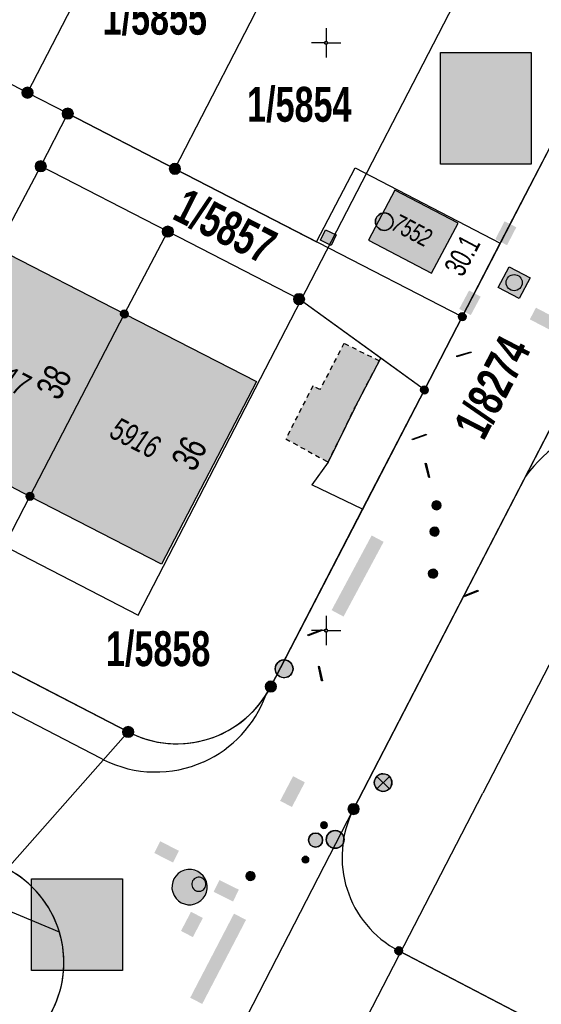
# Model space of a CAD drawing. Header units: metres. Extents: x 2695560 to 2696939, y 1260491 to 1262050.
# Tile 729 of 1005: x 2696513 to 2696535, y 1260909 to 1260951. Entities that reach past the tile are written whole.
import ezdxf

# ---------------------------------------------------------------- set-up
doc = ezdxf.new("R2010")
doc.units = ezdxf.units.M
doc.linetypes.add('AUSGEZOGEN', pattern=[0])
doc.linetypes.add('VERDECKT2_S2', pattern=[0.36, 0.2, -0.16])
for name, color, linetype in [('XR$1$AV_Flächen (EO)', 7, 'AUSGEZOGEN'), ('XR$1$AV_Gebäudeflächen (BB)', 7, 'AUSGEZOGEN'), ('XR$1$AV_Gebäudeflächen (EO)', 7, 'AUSGEZOGEN'), ('XR$1$AV_Grenzpunkte', 7, 'AUSGEZOGEN'), ('XR$1$AV_Grundstück-Nr.', 7, 'AUSGEZOGEN'), ('XR$1$AV_Haus-Nr.', 7, 'AUSGEZOGEN'), ('XR$1$AV_Koordinatennetzpunkte', 7, 'AUSGEZOGEN'), ('XR$1$AV_Linien (BB)', 7, 'AUSGEZOGEN'), ('XR$1$AV_Versicherung-Nr.', 7, 'AUSGEZOGEN'), ('XR$1$AW_LK_Schachtdeckel', 24, 'AUSGEZOGEN'), ('XR$1$AW_LK_Zwischenpunkt', 24, 'AUSGEZOGEN'), ('XR$1$EW_LK_Bauwerk_FL_Linie_Punkt', 1, 'AUSGEZOGEN'), ('XR$1$EW_LK_Knoten', 1, 'AUSGEZOGEN'), ('XR$1$GA_LK_Absperrarmatur', 32, 'AUSGEZOGEN'), ('XR$1$GA_LK_Rohrleitungsteil', 32, 'AUSGEZOGEN'), ('XR$1$Liegenschaftsgrenzen', 7, 'AUSGEZOGEN'), ('XR$1$PFAV', 255, 'AUSGEZOGEN'), ('XR$1$PFAW', 255, 'AUSGEZOGEN'), ('XR$1$PFEW', 255, 'AUSGEZOGEN'), ('XR$1$PFGA', 255, 'AUSGEZOGEN'), ('XR$1$PFWA', 255, 'AUSGEZOGEN'), ('XR$1$RAEW', 8, 'AUSGEZOGEN'), ('XR$1$RP_Abstandslinie', 7, 'AUSGEZOGEN'), ('XR$1$WA_LK_Absperrarmatur', 171, 'AUSGEZOGEN')]:
    doc.layers.add(name, color=color, linetype=linetype)
doc.styles.add('ARIAL', font='arial.ttf')

# ---------------------------------------------------------------- blocks, each defined once
blk = doc.blocks.new('COMPLEXOBJECT_184')
at = {"layer": 'XR$1$AV_Linien (BB)', "color": 7, "linetype": 'AUSGEZOGEN', "transparency": 33554687}
for centre, radius, start, end in [((6517.751, 10923.976), 4.993, 294.1334, 339.7602), ((6517.753, 10923.98), 4.995, 243.5976, 294.0894)]:
    blk.add_arc(centre, radius, start, end, dxfattribs=at)
blk = doc.blocks.new('COMPLEXOBJECT_204')
at = {"layer": 'XR$1$AV_Linien (BB)', "color": 7, "linetype": 'AUSGEZOGEN', "transparency": 33554687}
blk.add_lwpolyline([(6500.396, 10883.768), (6504.2, 10891.13), (6513.36, 10908.85)], dxfattribs=at)
blk.add_arc((6509.342, 10910.882), 4.503, 333.172, 16.6878, dxfattribs=at)
blk = doc.blocks.new('COMPLEXOBJECT_208')
at = {"layer": 'XR$1$AV_Linien (BB)', "color": 7, "linetype": 'AUSGEZOGEN', "transparency": 33554687}
blk.add_line((6528.09, 10911.38), (6554.872, 10897.457), dxfattribs=at)
blk.add_arc((6530.179, 10915.366), 4.5, 152.9867, 242.3371, dxfattribs=at)
blk = doc.blocks.new('COMPLEXOBJECT_215')
at = {"layer": 'XR$1$AV_Linien (BB)', "color": 7, "linetype": 'AUSGEZOGEN', "transparency": 33554687}
blk.add_line((6566.172, 10920.618), (6541.257, 10933.359), dxfattribs=at)
for centre, radius, start, end in [((6538.423, 10927.902), 6.149, 62.5574, 143.563), ((6570.987, 10929.969), 10.517, 242.7555, 244.5789)]:
    blk.add_arc(centre, radius, start, end, dxfattribs=at)
blk = doc.blocks.new('COMPLEXOBJECT_538')
at = {"layer": 'XR$1$AV_Linien (BB)', "color": 7, "linetype": 'AUSGEZOGEN', "transparency": 33554687}
blk.add_line((6522.65, 10922.62), (6526.552, 10930.161), dxfattribs=at)
blk.add_arc((6518.681, 10924.672), 4.468, 327.1566, 332.6575, dxfattribs=at)
blk = doc.blocks.new('COMPLEXOBJECT_618')
at = {"layer": 'XR$1$AV_Linien (BB)', "color": 7, "linetype": 'AUSGEZOGEN', "transparency": 33554687}
blk.add_lwpolyline([(6493.223, 10932.767), (6498.38, 10930.1), (6503.79, 10927.3), (6509.2, 10924.51), (6516.58, 10920.69)], dxfattribs=at)
blk.add_arc((6518.652, 10924.683), 4.499, 242.5809, 327.2393, dxfattribs=at)
blk = doc.blocks.new('COMPLEXOBJECT_1251')
at = {"layer": 'XR$1$Liegenschaftsgrenzen', "color": 7, "linetype": 'AUSGEZOGEN', "transparency": 33554687}
blk.add_line((6529.18, 10935.24), (6522.65, 10922.62), dxfattribs=at)
blk.add_arc((6518.652, 10924.684), 4.499, 242.5813, 332.6956, dxfattribs=at)
blk = doc.blocks.new('COMPLEXOBJECT_1256')
at = {"layer": 'XR$1$Liegenschaftsgrenzen', "color": 7, "linetype": 'AUSGEZOGEN', "transparency": 33554687}
blk.add_line((6554.872, 10897.457), (6528.09, 10911.38), dxfattribs=at)
blk.add_arc((6530.179, 10915.366), 4.5, 152.9867, 242.3371, dxfattribs=at)
blk = doc.blocks.new('COMPLEXOBJECT_1333')
at = {"layer": 'XR$1$Liegenschaftsgrenzen', "color": 7, "linetype": 'AUSGEZOGEN', "transparency": 33554687}
blk.add_line((6513.36, 10908.85), (6504.2, 10891.13), dxfattribs=at)
blk.add_arc((6509.345, 10910.882), 4.5, 333.1586, 62.3929, dxfattribs=at)
blk = doc.blocks.new('BAV15')
at = {"layer": 'XR$1$PFAV', "transparency": 33554687}
blk.add_hatch(color=7, dxfattribs=at).paths.add_polyline_path([(0.5, 0), (0.49, 0.101), (0.459, 0.197), (0.41, 0.286), (0.344, 0.362), (0.264, 0.424), (0.174, 0.469), (0.076, 0.494), (-0.025, 0.499), (-0.125, 0.484), (-0.22, 0.449), (-0.306, 0.395), (-0.379, 0.326), (-0.437, 0.243), (-0.477, 0.15), (-0.497, 0.051), (-0.497, -0.051), (-0.477, -0.15), (-0.437, -0.243), (-0.379, -0.326), (-0.306, -0.395), (-0.22, -0.449), (-0.125, -0.484), (-0.025, -0.499), (0.076, -0.494), (0.174, -0.469), (0.264, -0.424), (0.344, -0.362), (0.41, -0.286), (0.459, -0.197), (0.49, -0.101)])
at = {"color": 7, "transparency": 33554687}
for start, end in [(90, 270), (270, 90)]:
    blk.add_arc((0, 0), 0.5, start, end, dxfattribs=at)
at = {"layer": 'XR$1$PFAV', "transparency": 33554687}
blk.add_circle((0, 0), 0.5, dxfattribs=at)
blk = doc.blocks.new('BAV2041')
at = {"color": 7, "transparency": 33554687}
for p, q in [((0, 0.5), (0, 0.05)), ((-0.05, 0), (-0.5, 0)), ((0.05, 0), (0.5, 0)), ((0, -0.05), (0, -0.5))]:
    blk.add_line(p, q, dxfattribs=at)
blk.add_circle((0, 0), 0.05, dxfattribs=at)
for start, end in [(90, 270), (270, 90)]:
    blk.add_arc((0, 0), 0.05, start, end, dxfattribs=at)
blk = doc.blocks.new('BAW2092')
at = {"true_color": 0x000000, "transparency": 33554687}
blk.add_hatch(color=18, dxfattribs=at).paths.add_polyline_path([(-0.03, 0.5), (-0.03, -0.5), (0.03, -0.5), (0.03, 0.5)])
at = {"transparency": 33554687}
blk.add_lwpolyline([(-0.03, 0.5), (0.03, 0.5), (0.03, -0.5), (-0.03, -0.5), (-0.03, 0.5)], close=True, dxfattribs=at)
blk = doc.blocks.new('BAW2087')
at = {"lineweight": 25, "true_color": 0x000000, "transparency": 33554687}
h = blk.add_hatch(color=18, dxfattribs=at)
h.paths.add_polyline_path([(-0.5, 0.5), (-0.5, -0.5), (0.5, -0.5), (0.5, 0.5)])
h.paths.add_polyline_path([(0.337, -0.069), (0.316, -0.136), (0.282, -0.196), (0.237, -0.249), (0.182, -0.292), (0.119, -0.322), (0.052, -0.34), (-0.017, -0.343), (-0.086, -0.333), (-0.151, -0.309), (-0.21, -0.272), (-0.261, -0.224), (-0.301, -0.167), (-0.328, -0.103), (-0.342, -0.035), (-0.342, 0.035), (-0.328, 0.103), (-0.301, 0.167), (-0.261, 0.224), (-0.21, 0.272), (-0.151, 0.309), (-0.086, 0.333), (-0.017, 0.343), (0.052, 0.34), (0.119, 0.322), (0.182, 0.292), (0.237, 0.249), (0.282, 0.196), (0.316, 0.136), (0.337, 0.069), (0.344, 0)], flags=16)
at = {"layer": 'XR$1$PFAW', "lineweight": 25, "transparency": 33554687}
blk.add_hatch(color=7, dxfattribs=at).paths.add_polyline_path([(0.344, 0), (0.337, 0.069), (0.316, 0.136), (0.282, 0.196), (0.237, 0.249), (0.182, 0.292), (0.119, 0.322), (0.052, 0.34), (-0.017, 0.343), (-0.086, 0.333), (-0.151, 0.309), (-0.21, 0.272), (-0.261, 0.224), (-0.301, 0.167), (-0.328, 0.103), (-0.342, 0.035), (-0.342, -0.035), (-0.328, -0.103), (-0.301, -0.167), (-0.261, -0.224), (-0.21, -0.272), (-0.151, -0.309), (-0.086, -0.333), (-0.017, -0.343), (0.052, -0.34), (0.119, -0.322), (0.182, -0.292), (0.237, -0.249), (0.282, -0.196), (0.316, -0.136), (0.337, -0.069)])
at = {"lineweight": 25, "transparency": 33554687}
for p, q in [((-0.5, 0.5, 0.993), (0.5, 0.5, 0.993)), ((-0.5, -0.5, 0.993), (-0.5, 0.5, 0.993)), ((0.5, 0.5, 0.993), (0.5, -0.5, 0.993)), ((0.5, -0.5, 0.993), (-0.5, -0.5, 0.993))]:
    blk.add_line(p, q, dxfattribs=at)
blk.add_circle((0, 0), 0.344, dxfattribs=at)
at = {"layer": 'XR$1$PFAW', "lineweight": 25, "transparency": 33554687}
blk.add_line((-0.5, 0.5), (0.5, 0.5), dxfattribs=at)
at = {"layer": 'XR$1$PFAW', "color": 31, "lineweight": 25, "transparency": 33554687}
for p, q in [((-0.5, -0.5), (-0.5, 0.5)), ((0.5, 0.5), (0.5, -0.5)), ((0.5, -0.5), (-0.5, -0.5))]:
    blk.add_line(p, q, dxfattribs=at)
at = {"layer": 'XR$1$PFAW', "lineweight": 25, "transparency": 33554687}
blk.add_circle((0, 0), 0.344, dxfattribs=at)
blk = doc.blocks.new('BAW2089')
at = {"layer": 'XR$1$PFAW', "transparency": 33554687}
blk.add_hatch(color=7, dxfattribs=at).paths.add_polyline_path([(-0.5, 0.5), (-0.5, -0.5), (0.5, -0.5), (0.5, 0.5)])
at = {"transparency": 33554687}
blk.add_lwpolyline([(-0.5, 0.5), (0.5, 0.5), (0.5, -0.5), (-0.5, -0.5), (-0.5, 0.5)], close=True, dxfattribs=at)
at = {"layer": 'XR$1$PFAW', "transparency": 33554687}
blk.add_lwpolyline([(-0.5, 0.5), (0.5, 0.5), (0.5, -0.5), (-0.5, -0.5), (-0.5, 0.5)], close=True, dxfattribs=at)
blk = doc.blocks.new('BAW2082')
at = {"layer": 'XR$1$PFAW', "transparency": 33554687}
blk.add_hatch(color=7, dxfattribs=at).paths.add_polyline_path([(0.509, -0.003), (0.499, 0.098), (0.469, 0.194), (0.42, 0.283), (0.354, 0.359), (0.274, 0.421), (0.183, 0.466), (0.085, 0.491), (-0.016, 0.496), (-0.116, 0.481), (-0.211, 0.446), (-0.297, 0.392), (-0.37, 0.323), (-0.428, 0.24), (-0.468, 0.147), (-0.488, 0.047), (-0.488, -0.054), (-0.468, -0.153), (-0.428, -0.246), (-0.37, -0.329), (-0.297, -0.398), (-0.211, -0.452), (-0.116, -0.487), (-0.016, -0.502), (0.085, -0.497), (0.183, -0.472), (0.274, -0.427), (0.354, -0.366), (0.42, -0.289), (0.469, -0.2), (0.499, -0.104)])
at = {"transparency": 33554687}
for start, end in [(91.1948, 268.8052), (268.8052, 91.1948)]:
    blk.add_arc((0.01, 0), 0.5, start, end, dxfattribs=at)
at = {"layer": 'XR$1$PFAW', "transparency": 33554687}
blk.add_circle((0.009, -0.003), 0.5, dxfattribs=at)
blk = doc.blocks.new('BAW2088')
at = {"layer": 'XR$1$PFAW', "transparency": 33554687}
blk.add_hatch(color=253, dxfattribs=at).paths.add_polyline_path([(0.51, 0), (0.5, 0.101), (0.47, 0.197), (0.421, 0.286), (0.355, 0.362), (0.275, 0.424), (0.184, 0.469), (0.086, 0.494), (-0.015, 0.499), (-0.115, 0.484), (-0.21, 0.449), (-0.296, 0.395), (-0.369, 0.326), (-0.427, 0.243), (-0.467, 0.15), (-0.487, 0.051), (-0.487, -0.051), (-0.467, -0.15), (-0.427, -0.243), (-0.369, -0.326), (-0.296, -0.395), (-0.21, -0.449), (-0.115, -0.484), (-0.015, -0.499), (0.086, -0.494), (0.184, -0.469), (0.275, -0.424), (0.355, -0.362), (0.421, -0.286), (0.47, -0.197), (0.5, -0.101)])
at = {"transparency": 33554687}
for start, end in [(91.1948, 268.8052), (268.8052, 91.1948)]:
    blk.add_arc((0.01, 0), 0.5, start, end, dxfattribs=at)
at = {"layer": 'XR$1$PFAW', "transparency": 33554687}
blk.add_circle((0.01, 0), 0.5, dxfattribs=at)
blk = doc.blocks.new('BAW2083')
at = {"layer": 'XR$1$PFAW', "transparency": 33554687}
h = blk.add_hatch(color=7, dxfattribs=at)
h.paths.add_polyline_path([(0.414, 0.751), (0.338, 0.747), (0.263, 0.735), (0.189, 0.716), (0.118, 0.69), (0.05, 0.656), (-0.015, 0.616), (-0.075, 0.57), (-0.13, 0.517), (-0.179, 0.46), (-0.223, 0.397), (-0.259, 0.331), (-0.289, 0.261), (-0.312, 0.189), (-0.327, 0.114), (-0.335, 0.039), (-0.335, -0.037), (-0.327, -0.113), (-0.312, -0.187), (-0.289, -0.26), (-0.259, -0.33), (-0.223, -0.396), (-0.179, -0.458), (-0.13, -0.516), (-0.075, -0.568), (-0.015, -0.615), (0.05, -0.655), (0.118, -0.689), (0.189, -0.715), (0.263, -0.734), (0.338, -0.746), (0.414, -0.749), (0.49, -0.746), (0.565, -0.734), (0.638, -0.715), (0.71, -0.689), (0.778, -0.655), (0.842, -0.615), (0.902, -0.568), (0.957, -0.516), (1.007, -0.458), (1.05, -0.396), (1.087, -0.33), (1.117, -0.26), (1.14, -0.187), (1.155, -0.113), (1.163, -0.037), (1.163, 0.039), (1.155, 0.114), (1.14, 0.189), (1.117, 0.261), (1.087, 0.331), (1.05, 0.397), (1.007, 0.46), (0.957, 0.517), (0.902, 0.57), (0.842, 0.616), (0.778, 0.656), (0.71, 0.69), (0.638, 0.716), (0.565, 0.735), (0.49, 0.747)])
h.paths.add_polyline_path([(0.03, -0.298), (0, -0.3), (-0.03, -0.298), (-0.06, -0.294), (-0.09, -0.286), (-0.118, -0.276), (-0.146, -0.262), (-0.171, -0.246), (-0.195, -0.228), (-0.217, -0.207), (-0.237, -0.184), (-0.255, -0.159), (-0.269, -0.132), (-0.281, -0.104), (-0.29, -0.075), (-0.297, -0.045), (-0.3, -0.015), (-0.3, 0.015), (-0.297, 0.045), (-0.29, 0.075), (-0.281, 0.104), (-0.269, 0.132), (-0.255, 0.159), (-0.237, 0.184), (-0.217, 0.207), (-0.195, 0.228), (-0.171, 0.246), (-0.146, 0.262), (-0.118, 0.276), (-0.09, 0.286), (-0.06, 0.294), (-0.03, 0.298), (0, 0.3), (0.03, 0.298), (0.06, 0.294), (0.09, 0.286), (0.118, 0.276), (0.146, 0.262), (0.171, 0.246), (0.195, 0.228), (0.217, 0.207), (0.237, 0.184), (0.255, 0.159), (0.269, 0.132), (0.281, 0.104), (0.29, 0.075), (0.297, 0.045), (0.3, 0.015), (0.3, -0.015), (0.297, -0.045), (0.29, -0.075), (0.281, -0.104), (0.269, -0.132), (0.255, -0.159), (0.237, -0.184), (0.217, -0.207), (0.195, -0.228), (0.171, -0.246), (0.146, -0.262), (0.118, -0.276), (0.09, -0.286), (0.06, -0.294)], flags=16)
blk.add_hatch(color=7, dxfattribs=at).paths.add_polyline_path([(0, 0.3), (-0.03, 0.298), (-0.06, 0.294), (-0.09, 0.286), (-0.118, 0.276), (-0.146, 0.262), (-0.171, 0.246), (-0.195, 0.228), (-0.217, 0.207), (-0.237, 0.184), (-0.255, 0.159), (-0.269, 0.132), (-0.281, 0.104), (-0.29, 0.075), (-0.297, 0.045), (-0.3, 0.015), (-0.3, -0.015), (-0.297, -0.045), (-0.29, -0.075), (-0.281, -0.104), (-0.269, -0.132), (-0.255, -0.159), (-0.237, -0.184), (-0.217, -0.207), (-0.195, -0.228), (-0.171, -0.246), (-0.146, -0.262), (-0.118, -0.276), (-0.09, -0.286), (-0.06, -0.294), (-0.03, -0.298), (0, -0.3), (0.03, -0.298), (0.06, -0.294), (0.09, -0.286), (0.118, -0.276), (0.146, -0.262), (0.171, -0.246), (0.195, -0.228), (0.217, -0.207), (0.237, -0.184), (0.255, -0.159), (0.269, -0.132), (0.281, -0.104), (0.29, -0.075), (0.297, -0.045), (0.3, -0.015), (0.3, 0.015), (0.297, 0.045), (0.29, 0.075), (0.281, 0.104), (0.269, 0.132), (0.255, 0.159), (0.237, 0.184), (0.217, 0.207), (0.195, 0.228), (0.171, 0.246), (0.146, 0.262), (0.118, 0.276), (0.09, 0.286), (0.06, 0.294), (0.03, 0.298)])
at = {"transparency": 33554687}
for start, end in [(90, 270), (270, 90)]:
    blk.add_arc((0.414, 0.001), 0.75, start, end, dxfattribs=at)
at = {"lineweight": 25, "transparency": 33554687}
for start, end in [(90, 270), (270, 90)]:
    blk.add_arc((0, 0), 0.3, start, end, dxfattribs=at)
blk = doc.blocks.new('BWA2012')
at = {"layer": 'XR$1$PFWA', "transparency": 33554687}
blk.add_hatch(color=7, dxfattribs=at).paths.add_polyline_path([(0.5, 0), (0.49, 0.1), (0.46, 0.2), (0.41, 0.29), (0.34, 0.36), (0.26, 0.42), (0.17, 0.47), (0.08, 0.49), (-0.03, 0.5), (-0.13, 0.48), (-0.22, 0.45), (-0.31, 0.4), (-0.38, 0.33), (-0.44, 0.24), (-0.48, 0.15), (-0.5, 0.05), (-0.5, -0.05), (-0.48, -0.15), (-0.44, -0.24), (-0.38, -0.33), (-0.31, -0.4), (-0.22, -0.45), (-0.13, -0.48), (-0.03, -0.5), (0.08, -0.49), (0.17, -0.47), (0.26, -0.42), (0.34, -0.36), (0.41, -0.29), (0.46, -0.2), (0.49, -0.1)])
at = {"transparency": 33554687}
blk.add_line((0.35, 0.35), (-0.35, -0.35), dxfattribs=at)
for start, end in [(45, 225), (225, 45)]:
    blk.add_arc((0, 0), 0.5, start, end, dxfattribs=at)
at = {"layer": 'XR$1$PFWA', "transparency": 33554687}
blk.add_circle((0, 0), 0.5, dxfattribs=at)
blk = doc.blocks.new('BGA2013')
at = {"transparency": 33554687}
blk.add_hatch(color=36, dxfattribs=at).paths.add_polyline_path([(-0.291, -0.409), (0.352, 0.357), (0.291, 0.409), (-0.352, -0.357)])
at = {"color": 32, "transparency": 33554687}
blk.add_lwpolyline([(-0.291, -0.409), (-0.352, -0.357), (0.291, 0.409), (0.352, 0.357), (-0.291, -0.409)], close=True, dxfattribs=at)
blk = doc.blocks.new('BGA965')
at = {"layer": 'XR$1$PFGA', "transparency": 33554687}
blk.add_hatch(color=7, dxfattribs=at).paths.add_polyline_path([(0.5, 0), (0.49, 0.1), (0.46, 0.2), (0.41, 0.29), (0.34, 0.36), (0.26, 0.42), (0.17, 0.47), (0.08, 0.49), (-0.03, 0.5), (-0.13, 0.48), (-0.22, 0.45), (-0.31, 0.4), (-0.38, 0.33), (-0.44, 0.24), (-0.48, 0.15), (-0.5, 0.05), (-0.5, -0.05), (-0.48, -0.15), (-0.44, -0.24), (-0.38, -0.33), (-0.31, -0.4), (-0.22, -0.45), (-0.13, -0.48), (-0.03, -0.5), (0.08, -0.49), (0.17, -0.47), (0.26, -0.42), (0.34, -0.36), (0.41, -0.29), (0.46, -0.2), (0.49, -0.1)])
at = {"color": 32, "transparency": 33554687}
blk.add_line((0, 0.5), (0, -0.5), dxfattribs=at)
for start, end in [(90, 270), (270, 90)]:
    blk.add_arc((0, 0), 0.5, start, end, dxfattribs=at)
at = {"layer": 'XR$1$PFGA', "transparency": 33554687}
blk.add_circle((0, 0), 0.5, dxfattribs=at)
blk = doc.blocks.new('BEW15')
at = {"layer": 'XR$1$PFEW', "transparency": 33554687}
h = blk.add_hatch(color=7, dxfattribs=at)
h.paths.add_polyline_path([(-0.5, 0), (-0.497, -0.05), (-0.489, -0.1), (-0.477, -0.15), (-0.459, -0.197), (-0.437, -0.242), (-0.41, -0.285), (-0.379, -0.326), (-0.344, -0.362), (-0.306, -0.395), (-0.264, -0.424), (-0.22, -0.449), (-0.173, -0.469), (-0.125, -0.484), (-0.075, -0.494), (-0.025, -0.499), (0.026, -0.499), (0.076, -0.494), (0.126, -0.484), (0.174, -0.469), (0.22, -0.449), (0.265, -0.424), (0.306, -0.395), (0.345, -0.362), (0.38, -0.326), (0.411, -0.285), (0.437, -0.242), (0.46, -0.197), (0.477, -0.15), (0.49, -0.1), (0.498, -0.05), (0.5, 0), (0.498, 0.051), (0.49, 0.101), (0.477, 0.15), (0.46, 0.197), (0.437, 0.243), (0.411, 0.286), (0.38, 0.326), (0.345, 0.363), (0.306, 0.396), (0.265, 0.424), (0.22, 0.449), (0.174, 0.469), (0.126, 0.484), (0.076, 0.494), (0.026, 0.5), (-0.025, 0.5), (-0.075, 0.494), (-0.125, 0.484), (-0.173, 0.469), (-0.22, 0.449), (-0.264, 0.424), (-0.306, 0.396), (-0.344, 0.363), (-0.379, 0.326), (-0.41, 0.286), (-0.437, 0.243), (-0.459, 0.197), (-0.477, 0.15), (-0.489, 0.101), (-0.497, 0.051)])
h.paths.add_polyline_path([(0.01, 0.001), (0.01, 0), (0.01, -0.001), (0.01, -0.002), (0.01, -0.003), (0.009, -0.004), (0.009, -0.005), (0.009, -0.006), (0.008, -0.006), (0.007, -0.007), (0.006, -0.008), (0.006, -0.008), (0.005, -0.009), (0.004, -0.009), (0.003, -0.01), (0.002, -0.01), (0.001, -0.01), (0, -0.01), (-0.001, -0.01), (-0.002, -0.01), (-0.003, -0.009), (-0.004, -0.009), (-0.005, -0.008), (-0.006, -0.008), (-0.007, -0.007), (-0.007, -0.006), (-0.008, -0.006), (-0.008, -0.005), (-0.009, -0.004), (-0.009, -0.003), (-0.009, -0.002), (-0.01, -0.001), (-0.01, 0), (-0.01, 0.001), (-0.009, 0.002), (-0.009, 0.003), (-0.009, 0.004), (-0.008, 0.005), (-0.008, 0.006), (-0.007, 0.007), (-0.007, 0.007), (-0.006, 0.008), (-0.005, 0.009), (-0.004, 0.009), (-0.003, 0.01), (-0.002, 0.01), (-0.001, 0.01), (0, 0.01), (0.001, 0.01), (0.002, 0.01), (0.003, 0.01), (0.004, 0.01), (0.005, 0.009), (0.006, 0.009), (0.006, 0.008), (0.007, 0.007), (0.008, 0.007), (0.009, 0.006), (0.009, 0.005), (0.009, 0.004), (0.01, 0.003), (0.01, 0.002)], flags=16)
at = {"color": 1, "transparency": 33554687}
for start, end in [(0, 180), (180, 0)]:
    blk.add_arc((0, 0), 0.5, start, end, dxfattribs=at)
at = {"layer": 'XR$1$PFEW', "transparency": 33554687}
blk.add_circle((0, 0), 0.5, dxfattribs=at)
blk = doc.blocks.new('BEW957')
at = {"layer": 'XR$1$RAEW', "transparency": 33554687}
blk.add_hatch(color=1, dxfattribs=at).paths.add_polyline_path([(-0.5, 0), (-0.5, -0.05), (-0.49, -0.1), (-0.48, -0.15), (-0.46, -0.2), (-0.44, -0.24), (-0.41, -0.29), (-0.38, -0.33), (-0.34, -0.36), (-0.31, -0.4), (-0.26, -0.42), (-0.22, -0.45), (-0.17, -0.47), (-0.13, -0.48), (-0.08, -0.49), (-0.03, -0.5), (0.03, -0.5), (0.08, -0.49), (0.13, -0.48), (0.17, -0.47), (0.22, -0.45), (0.26, -0.42), (0.31, -0.4), (0.34, -0.36), (0.38, -0.33), (0.41, -0.29), (0.44, -0.24), (0.46, -0.2), (0.48, -0.15), (0.49, -0.1), (0.5, -0.05), (0.5, 0), (0.5, 0.05), (0.49, 0.1), (0.48, 0.15), (0.46, 0.2), (0.44, 0.24), (0.41, 0.29), (0.38, 0.33), (0.34, 0.36), (0.31, 0.4), (0.26, 0.42), (0.22, 0.45), (0.17, 0.47), (0.13, 0.48), (0.08, 0.49), (0.03, 0.5), (-0.03, 0.5), (-0.08, 0.49), (-0.13, 0.48), (-0.17, 0.47), (-0.22, 0.45), (-0.26, 0.42), (-0.31, 0.4), (-0.34, 0.36), (-0.38, 0.33), (-0.41, 0.29), (-0.44, 0.24), (-0.46, 0.2), (-0.48, 0.15), (-0.49, 0.1), (-0.5, 0.05)])
at = {"color": 1, "transparency": 33554687}
for start, end in [(90, 180), (180, 270), (0, 90), (270, 0)]:
    blk.add_arc((0, 0), 0.5, start, end, dxfattribs=at)
at = {"layer": 'XR$1$RAEW', "color": 1, "transparency": 33554687}
blk.add_circle((0, 0), 0.5, dxfattribs=at)
blk = doc.blocks.new('BEWLP2549_S')
at = {"layer": 'XR$1$PFEW', "transparency": 33554687}
blk.add_hatch(color=7, dxfattribs=at).paths.add_polyline_path([(0.5, 0), (0.49, 0.101), (0.459, 0.197), (0.41, 0.286), (0.344, 0.362), (0.264, 0.424), (0.174, 0.469), (0.076, 0.494), (-0.025, 0.499), (-0.125, 0.484), (-0.22, 0.449), (-0.306, 0.395), (-0.379, 0.326), (-0.437, 0.243), (-0.477, 0.15), (-0.497, 0.051), (-0.497, -0.051), (-0.477, -0.15), (-0.437, -0.243), (-0.379, -0.326), (-0.306, -0.395), (-0.22, -0.449), (-0.125, -0.484), (-0.025, -0.499), (0.076, -0.494), (0.174, -0.469), (0.264, -0.424), (0.344, -0.362), (0.41, -0.286), (0.459, -0.197), (0.49, -0.101)])
at = {"color": 1, "transparency": 33554687}
for p, q in [((0.354, -0.354), (-0.354, 0.354)), ((-0.354, -0.354), (0.354, 0.354))]:
    blk.add_line(p, q, dxfattribs=at)
for start, end in [(91.3809, 268.6191), (268.6191, 91.3809)]:
    blk.add_arc((0, 0), 0.5, start, end, dxfattribs=at)
at = {"layer": 'XR$1$PFEW', "transparency": 33554687}
blk.add_circle((0, 0), 0.5, dxfattribs=at)

msp = doc.modelspace()

# ---------------------------------------------------------------- hatches: boundary and pattern name
at = {"transparency": 33554687}
for points in [[(2696530.842, 1260949.398), (2696530.842, 1260944.65), (2696534.689, 1260944.65), (2696534.689, 1260949.398)], [(2696533.17, 1260941.461), (2696533.667, 1260941.204), (2696534.061, 1260941.965), (2696533.564, 1260942.222)], [(2696531.631, 1260938.491), (2696532.124, 1260938.228), (2696532.544, 1260939.015), (2696532.051, 1260939.278)], [(2696534.895, 1260938.545), (2696534.636, 1260938.049), (2696535.453, 1260937.623), (2696535.712, 1260938.119)], [(2696526.204, 1260925.679), (2696526.712, 1260925.407), (2696528.416, 1260928.585), (2696527.908, 1260928.857)], [(2696524.015, 1260917.569), (2696524.516, 1260917.306), (2696525.066, 1260918.355), (2696524.565, 1260918.618)], [(2696518.914, 1260915.848), (2696518.662, 1260915.349), (2696519.458, 1260914.946), (2696519.71, 1260915.445)], [(2696513.443, 1260914.257), (2696513.443, 1260910.355), (2696517.314, 1260910.355), (2696517.314, 1260914.257)], [(2696521.433, 1260914.198), (2696521.186, 1260913.696), (2696522.012, 1260913.289), (2696522.259, 1260913.791)], [(2696519.798, 1260912.037), (2696520.302, 1260911.773), (2696520.728, 1260912.586), (2696520.224, 1260912.85)], [(2696520.189, 1260909.196), (2696520.701, 1260908.93), (2696522.563, 1260912.506), (2696522.051, 1260912.772)]]:
    msp.add_hatch(color=7, dxfattribs=at).paths.add_polyline_path(points)
at = {"layer": 'XR$1$AV_Gebäudeflächen (BB)', "true_color": 0xd2d2d2, "transparency": 33554687}
for points in [[(2696527.777, 1260941.413), (2696530.448, 1260940.011), (2696531.587, 1260942.141), (2696528.897, 1260943.547)], [(2696513.37, 1260930.52), (2696517.39, 1260938.28), (2696511.98, 1260941.07), (2696507.95, 1260933.33)], [(2696517.39, 1260938.28), (2696513.37, 1260930.52), (2696518.973, 1260927.633), (2696523.015, 1260935.412)]]:
    msp.add_hatch(color=254, dxfattribs=at).paths.add_polyline_path(points)
at = {"layer": 'XR$1$AV_Gebäudeflächen (EO)', "true_color": 0xebebeb, "transparency": 33554687}
msp.add_hatch(color=7, dxfattribs=at).paths.add_polyline_path([(2696526.73, 1260937.025), (2696525.706, 1260935.059), (2696525.405, 1260935.216), (2696524.255, 1260932.962), (2696526.055, 1260931.98), (2696527.192, 1260934.285), (2696528.232, 1260936.279)])

# ---------------------------------------------------------------- linework, layer by layer
at = {"color": 24, "lineweight": -3, "transparency": 33554687}
for points in [[(2696530.842, 1260949.398), (2696534.689, 1260949.398), (2696534.689, 1260944.65), (2696530.842, 1260944.65), (2696530.842, 1260949.398)], [(2696513.443, 1260914.257), (2696517.314, 1260914.257), (2696517.314, 1260910.355), (2696513.443, 1260910.355), (2696513.443, 1260914.257)]]:
    msp.add_lwpolyline(points, close=True, dxfattribs=at)
at = {"layer": 'XR$1$AV_Flächen (EO)', "color": 7, "linetype": 'VERDECKT2_S2', "transparency": 33554687}
msp.add_lwpolyline([(2696526.73, 1260937.025), (2696525.706, 1260935.059), (2696525.405, 1260935.216), (2696524.255, 1260932.962), (2696526.055, 1260931.98), (2696527.192, 1260934.285), (2696528.232, 1260936.279), (2696526.73, 1260937.025)], close=True, dxfattribs=at)
at = {"layer": 'XR$1$AV_Linien (BB)', "color": 7, "linetype": 'AUSGEZOGEN', "transparency": 33554687}
for p, q in [((2696533.377, 1260941.285), (2696542.62, 1260959.15)), ((2696511.98, 1260941.07), (2696517.39, 1260938.28)), ((2696513.37, 1260930.52), (2696517.39, 1260938.28)), ((2696537.53, 1260937.336), (2696534.446, 1260931.364)), ((2696527.192, 1260934.285), (2696528.293, 1260936.395)), ((2696530.15, 1260935.05), (2696528.293, 1260936.395)), ((2696527.522, 1260929.971), (2696530.15, 1260935.05)), ((2696513.37, 1260930.52), (2696507.95, 1260933.33)), ((2696534.446, 1260931.364), (2696527.14, 1260917.22)), ((2696527.522, 1260929.971), (2696525.366, 1260931.014))]:
    msp.add_line(p, q, dxfattribs=at)
for points in [[(2696516.502, 1260919.316), (2696516.397, 1260919.37), (2696460.973, 1260948.091)], [(2696528.293, 1260936.395), (2696524.82, 1260938.91), (2696519.24, 1260941.78), (2696513.83, 1260944.56), (2696514.98, 1260946.8), (2696519.54, 1260944.45), (2696525.565, 1260941.349), (2696527.205, 1260944.499), (2696533.377, 1260941.285)], [(2696530.15, 1260935.05), (2696531.76, 1260938.16), (2696533.377, 1260941.285)], [(2696517.39, 1260938.28), (2696523.015, 1260935.412), (2696518.973, 1260927.633), (2696513.37, 1260930.52)], [(2696527.192, 1260934.285), (2696526.055, 1260931.98), (2696525.366, 1260931.014)], [(2696514.625, 1260911.985), (2696511.133, 1260913.441), (2696505.318, 1260916.445), (2696503.255, 1260917.105), (2696502.406, 1260915.398), (2696502.217, 1260915.033)]]:
    msp.add_lwpolyline(points, dxfattribs=at)
msp.add_lwpolyline([(2696527.777, 1260941.413), (2696530.448, 1260940.011), (2696531.587, 1260942.141), (2696528.897, 1260943.547), (2696527.777, 1260941.413)], close=True, dxfattribs=at)
msp.add_arc((2696510.314, 1260910.692), 4.501, 16.6972, 62.3891, dxfattribs=at)
at = {"layer": 'XR$1$Liegenschaftsgrenzen', "color": 7, "linetype": 'AUSGEZOGEN', "transparency": 33554687}
for p, q in [((2696542.62, 1260959.15), (2696531.76, 1260938.16)), ((2696513.27, 1260947.69), (2696509.56, 1260949.6)), ((2696514.98, 1260946.8), (2696513.27, 1260947.69)), ((2696513.83, 1260944.56), (2696514.98, 1260946.8)), ((2696519.54, 1260944.45), (2696514.98, 1260946.8)), ((2696519.24, 1260941.78), (2696513.83, 1260944.56)), ((2696531.76, 1260938.16), (2696519.54, 1260944.45)), ((2696527.14, 1260917.22), (2696538.4, 1260939.02)), ((2696531.76, 1260938.16), (2696530.15, 1260935.05)), ((2696517.55, 1260920.5), (2696510.17, 1260924.32)), ((2696517.55, 1260920.5), (2696512.4, 1260914.68)), ((2696520.95, 1260905.22), (2696527.14, 1260917.22))]:
    msp.add_line(p, q, dxfattribs=at)
for points in [[(2696513.27, 1260947.69), (2696518.78, 1260958.36), (2696522.942, 1260966.399), (2696524.6, 1260969.6)], [(2696519.54, 1260944.45), (2696525.04, 1260955.13), (2696528.97, 1260962.73), (2696530.86, 1260966.36)], [(2696504.76, 1260927.11), (2696507.95, 1260933.33), (2696511.98, 1260941.07), (2696513.83, 1260944.56)], [(2696510.17, 1260924.32), (2696513.37, 1260930.52), (2696517.39, 1260938.28), (2696519.24, 1260941.78)], [(2696530.15, 1260935.05), (2696524.82, 1260938.91), (2696519.24, 1260941.78)]]:
    msp.add_lwpolyline(points, dxfattribs=at)
at = {"layer": 'XR$1$RP_Abstandslinie', "color": 7, "linetype": 'AUSGEZOGEN', "transparency": 33554687}
msp.add_line((2696525.048, 1260903.226), (2696532.63, 1260917.89), dxfattribs=at)
for points in [[(2696471.33, 1260949.59), (2696517.97, 1260925.47), (2696539.2, 1260966.54), (2696559.422, 1261005.639)], [(2696574.055, 1260998.027), (2696556.16, 1260963.41), (2696532.63, 1260917.89)]]:
    msp.add_lwpolyline(points, dxfattribs=at)

# ---------------------------------------------------------------- block references
at = {"layer": 'XR$1$AV_Grenzpunkte', "color": 7, "linetype": 'AUSGEZOGEN', "lineweight": -3, "transparency": 33554687}
for p, xscale, yscale in [((2696513.27, 1260947.69), 0.4549999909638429, 0.4549999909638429), ((2696514.98, 1260946.8), 0.4549999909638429, 0.4549999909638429), ((2696513.83, 1260944.56), 0.4549999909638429, 0.4549999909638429), ((2696519.54, 1260944.45), 0.4549999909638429, 0.4549999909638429), ((2696519.24, 1260941.78), 0.4549999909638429, 0.4549999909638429), ((2696524.82, 1260938.91), 0.4549999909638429, 0.4549999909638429), ((2696517.39, 1260938.28), 0.3249999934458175, 0.3249999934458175), ((2696531.76, 1260938.16), 0.3249999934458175, 0.3249999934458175), ((2696530.15, 1260935.05), 0.3249999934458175, 0.3249999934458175), ((2696513.37, 1260930.52), 0.3249999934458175, 0.3249999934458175), ((2696523.62, 1260922.43), 0.4549999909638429, 0.4549999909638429), ((2696517.55, 1260920.5), 0.4549999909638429, 0.4549999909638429), ((2696527.14, 1260917.22), 0.4549999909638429, 0.4549999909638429), ((2696529.06, 1260911.19), 0.3249999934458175, 0.3249999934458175)]:
    msp.add_blockref('BAV15', p, dxfattribs=dict(at, xscale=xscale, yscale=yscale))
at = {"layer": 'XR$1$AV_Koordinatennetzpunkte', "color": 7, "linetype": 'AUSGEZOGEN', "lineweight": -3, "transparency": 33554687, "xscale": 1.25, "yscale": 1.25}
for p in [(2696525.97, 1260949.81), (2696525.97, 1260924.81)]:
    msp.add_blockref('BAV2041', p, dxfattribs=at)
at = {"layer": 'XR$1$AV_Linien (BB)', "color": 7, "linetype": 'AUSGEZOGEN', "lineweight": -3, "transparency": 33554687}
for name in ['COMPLEXOBJECT_215', 'COMPLEXOBJECT_618', 'COMPLEXOBJECT_538', 'COMPLEXOBJECT_184', 'COMPLEXOBJECT_208', 'COMPLEXOBJECT_204']:
    msp.add_blockref(name, (2690000.97, 1249999.81), dxfattribs=at)
at = {"layer": 'XR$1$AW_LK_Schachtdeckel', "color": 24, "linetype": 'AUSGEZOGEN', "lineweight": -3, "transparency": 33554687, "xscale": 0.7499999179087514, "yscale": 0.7499999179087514}
msp.add_blockref('BAW2082', (2696528.438, 1260942.205), dxfattribs=at)
at = {"layer": 'XR$1$AW_LK_Schachtdeckel', "color": 24, "linetype": 'AUSGEZOGEN', "lineweight": -3, "transparency": 33554687}
for name, p, xscale, yscale, rotation in [('BAW2089', (2696526.066, 1260941.529), 0.5000000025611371, 0.5000000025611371, 333.973634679), ('BAW2088', (2696524.18, 1260923.18), 0.7578193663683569, 0.7578193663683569, 61.956222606), ('BAW2088', (2696526.353, 1260915.922), 0.757819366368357, 0.757819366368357, 58.760922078), ('BAW2083', (2696520.557, 1260914.021), 0.9999999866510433, 0.9999999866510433, 196.997781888)]:
    msp.add_blockref(name, p, dxfattribs=dict(at, xscale=xscale, yscale=yscale, rotation=rotation))
at = {"layer": 'XR$1$AW_LK_Schachtdeckel', "color": 24, "linetype": 'AUSGEZOGEN', "lineweight": -3, "transparency": 33554687, "rotation": 242.3385803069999}
msp.add_blockref('BAW2087', (2696533.969, 1260939.611), dxfattribs=at)
at = {"layer": 'XR$1$AW_LK_Zwischenpunkt', "color": 24, "linetype": 'AUSGEZOGEN', "lineweight": -3, "transparency": 33554687}
for p, xscale, yscale, rotation in [((2696531.83, 1260936.566), 0.6249999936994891, 0.624999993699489, 286.335842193), ((2696529.936, 1260933.043), 0.6249999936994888, 0.6249999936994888, 289.991046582), ((2696530.28, 1260931.625), 0.6249999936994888, 0.6249999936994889, 193.4866677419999), ((2696525.498, 1260924.721), 0.624999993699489, 0.624999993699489, 290.865561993), ((2696525.728, 1260922.981), 0.6249999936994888, 0.6249999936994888, 192.0842768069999)]:
    msp.add_blockref('BAW2092', p, dxfattribs=dict(at, xscale=xscale, yscale=yscale, rotation=rotation))
at = {"layer": 'XR$1$EW_LK_Bauwerk_FL_Linie_Punkt', "color": 1, "linetype": 'AUSGEZOGEN', "lineweight": -3, "transparency": 33554687, "xscale": 0.5999999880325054, "yscale": 0.5999999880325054}
msp.add_blockref('BEW15', (2696525.523, 1260915.901), dxfattribs=at)
at = {"layer": 'XR$1$EW_LK_Knoten', "color": 1, "linetype": 'AUSGEZOGEN', "lineweight": -3, "transparency": 33554687}
for name, p, xscale, yscale in [('BEWLP2549_S', (2696528.396, 1260918.345), 0.749999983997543, 0.749999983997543), ('BEW957', (2696525.09, 1260915.068), 0.2749999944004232, 0.2749999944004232)]:
    msp.add_blockref(name, p, dxfattribs=dict(at, xscale=xscale, yscale=yscale))
at = {"layer": 'XR$1$EW_LK_Knoten', "color": 1, "linetype": 'AUSGEZOGEN', "lineweight": -3, "transparency": 33554687, "xscale": 0.2749999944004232, "yscale": 0.2749999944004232}
for rotation in [45, 153]:
    msp.add_blockref('BEW957', (2696525.88, 1260916.537), dxfattribs=dict(at, rotation=rotation))
at = {"layer": 'XR$1$GA_LK_Absperrarmatur', "color": 32, "linetype": 'AUSGEZOGEN', "lineweight": -3, "transparency": 33554687, "xscale": 0.3749999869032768}
for p, yscale, rotation in [((2696530.517, 1260927.236), 0.3749999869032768, 332.2296), ((2696522.756, 1260914.368), 0.3749999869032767, 152.2602)]:
    msp.add_blockref('BGA965', p, dxfattribs=dict(at, yscale=yscale, rotation=rotation))
at = {"layer": 'XR$1$GA_LK_Rohrleitungsteil', "color": 32, "linetype": 'AUSGEZOGEN', "lineweight": -3, "transparency": 33554687, "xscale": 0.6499999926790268, "yscale": 0.649999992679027, "rotation": 332.2197}
msp.add_blockref('BGA2013', (2696532.129, 1260926.387), dxfattribs=at)
at = {"layer": 'XR$1$Liegenschaftsgrenzen', "color": 7, "linetype": 'AUSGEZOGEN', "lineweight": -3, "transparency": 33554687}
for name in ['COMPLEXOBJECT_1251', 'COMPLEXOBJECT_1256', 'COMPLEXOBJECT_1333']:
    msp.add_blockref(name, (2690000.97, 1249999.81), dxfattribs=at)
at = {"layer": 'XR$1$WA_LK_Absperrarmatur', "color": 171, "linetype": 'AUSGEZOGEN', "lineweight": -3, "transparency": 33554687, "yscale": 0.374999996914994}
for p, xscale, rotation in [((2696530.662, 1260930.138), 0.374999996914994, 151.710756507), ((2696530.583, 1260929.019), 0.3749999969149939, 335.026654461)]:
    msp.add_blockref('BWA2012', p, dxfattribs=dict(at, xscale=xscale, rotation=rotation))

# ---------------------------------------------------------------- texts
at = {"layer": 'XR$1$AV_Grundstück-Nr.', "color": 7, "transparency": 33554687, "char_height": 1.48491, "width": 4.98214, "attachment_point": 5, "style": 'ARIAL'}
for s, insert in [('\\A1;{\\fArial|i0|b1;\\H1.484908;\\W0.700000;\\C7;1/5855}\\P', (2696518.682, 1260950.877)), ('\\A1;{\\fArial|i0|b1;\\H1.484908;\\W0.700000;\\C7;1/5854}\\P', (2696524.83, 1260947.173)), ('\\A1;{\\fArial|i0|b1;\\H1.484908;\\W0.700000;\\C7;1/5858}\\P', (2696518.826, 1260924.019))]:
    msp.add_mtext(s, dxfattribs=dict(at, insert=insert))
for s, insert, rotation in [('\\A1;{\\fArial|i0|b1;\\H1.484908;\\W0.700000;\\C7;1/5857}\\P', (2696521.673, 1260941.993), 333.2016), ('\\A1;{\\fArial|i0|b1;\\H1.484908;\\W0.700000;\\C7;1/8274}\\P', (2696533.05, 1260935.148), 62.6832)]:
    msp.add_mtext(s, dxfattribs=dict(at, insert=insert, rotation=rotation))
at = {"layer": 'XR$1$AV_Haus-Nr.', "color": 7, "transparency": 33554687, "style": 'ARIAL'}
for s, insert, char_height, width, attachment_point, rotation in [('\\W0.66;30.1', (2696531.348, 1260940.987), 0.92968, 2.03566, 2, 61.8651), ('\\W0.70;38', (2696514.917, 1260935.104), 1.1621, 1.68109, 8, 62.6139), ('\\W0.70;36', (2696520.674, 1260932.074), 1.1621, 1.68109, 8, 62.5437)]:
    msp.add_mtext(s, dxfattribs=dict(at, insert=insert, char_height=char_height, width=width, attachment_point=attachment_point, rotation=rotation))
at = {"layer": 'XR$1$AV_Versicherung-Nr.', "color": 7, "transparency": 33554687, "attachment_point": 5, "style": 'ARIAL'}
for s, insert, char_height, width, rotation in [('\\A1;{\\fArial|i1|b0;\\H0.774736;\\W0.700000;\\C7;7552}\\P', (2696529.625, 1260941.829), 0.77474, 1.97166, 332.3052), ('\\A1;{\\fArial|i1|b0;\\H0.968418;\\W0.700000;\\C7;5917}\\P', (2696512.3, 1260935.649), 0.96842, 2.45636, 332.595), ('\\A1;{\\fArial|i1|b0;\\H0.968418;\\W0.700000;\\C7;5916}\\P', (2696517.848, 1260933.005), 0.96842, 2.45636, 332.7399)]:
    msp.add_mtext(s, dxfattribs=dict(at, insert=insert, char_height=char_height, width=width, rotation=rotation))

doc.saveas('drawing.dxf')
